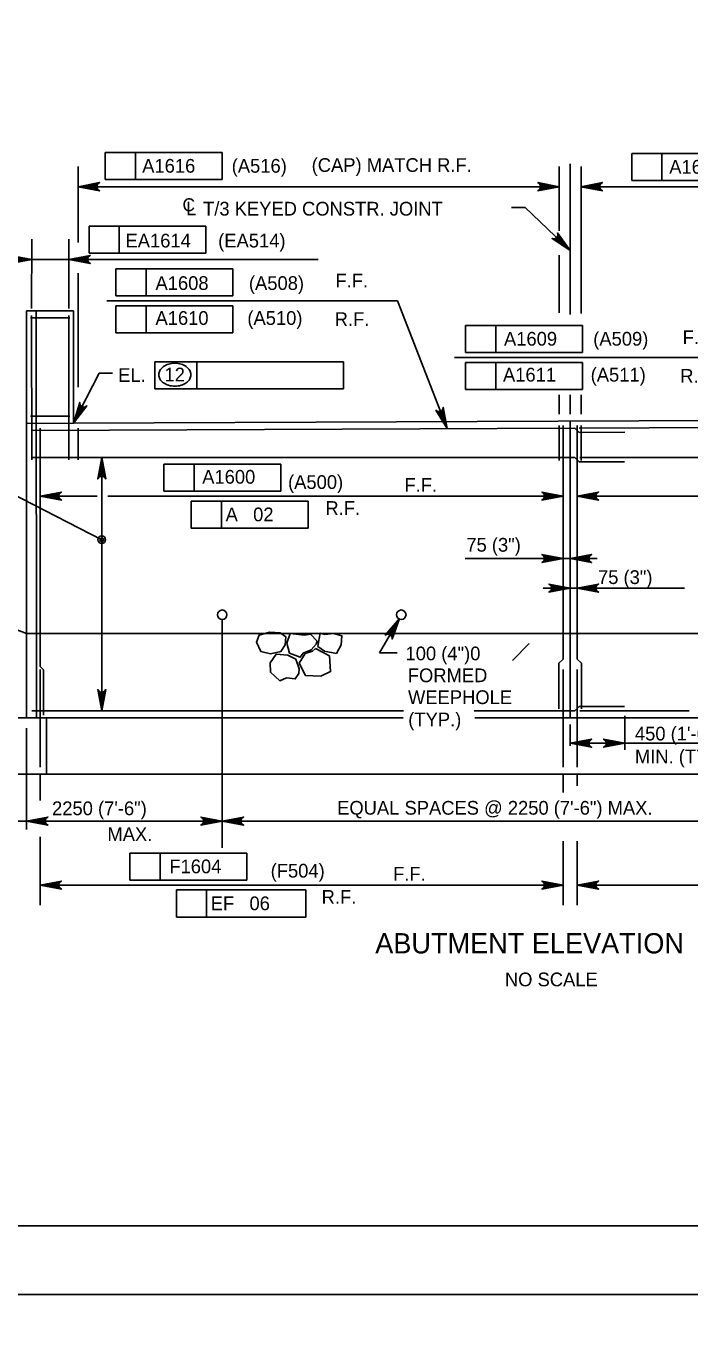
# Model space of a CAD drawing. Extents: x 638340 to 640241, y 295465 to 298435.
# Drawn here: x 638667.6 to 638812.7, y 297834 to 298118.7 of the extents above; entities that cross this region are included whole.
import ezdxf

# ---------------------------------------------------------------- set-up
doc = ezdxf.new("R2010")
doc.units = 0
for name, color, linetype in [('10', 7, 'Continuous'), ('2', 7, 'Continuous'), ('3', 7, 'Continuous'), ('4', 7, 'Continuous'), ('5', 7, 'Continuous'), ('PLT-BNDY', 7, 'Continuous')]:
    doc.layers.add(name, color=color, linetype=linetype)

# ---------------------------------------------------------------- blocks, each defined once
blk = doc.blocks.new('ROCK')
at = {"layer": '4'}
for points in [[(2.36725, 1.088), (2.2065, 0.82625), (2.378625, 0.506625), (2.66975, 0.3095), (3.128875, 0.403375), (3.48475, 0.6775), (3.4915, 1.123375), (3.25625, 1.36725), (2.783625, 1.308375)], [(1.10175, -0.02725), (1.4015, -0.159125), (1.78825, -0.148875), (1.980875, -0.266), (2.343375, 0.09475), (2.27875, 0.5505), (1.969375, 0.883), (1.4225, 0.553625), (1.152875, 0.479), (1.0105, 0.082)], [(0.74675, 0.359875), (0.882, 0.16), (1.072875, -0.144), (0.892, -0.457375), (0.448125, -0.758625), (0.1, -0.49325), (-0.095, -0.146375), (0.202875, 0.1025), (0.579125, 0.219875)], [(2.231375, -0.71725), (2.2025, -0.266375), (2.45475, 0.037125), (2.9085, 0.28875), (3.2995, 0.047625), (3.46875, -0.344), (3.231625, -0.855), (2.92, -0.860375), (2.5765, -1.054625), (2.340375, -0.904375)], [(1.2085, -0.192875), (0.778375, -0.737625), (1.008375, -1.391375), (1.48725, -1.396875), (2.09825, -1.106625), (2.133375, -0.486375), (1.723125, -0.203375), (1.37425, -0.239875)]]:
    blk.add_lwpolyline(points, close=True, dxfattribs=at)

msp = doc.modelspace()

# ---------------------------------------------------------------- linework, layer by layer
at = {"layer": '10'}
for p, q in [((638786.56, 298088.6), (638786.56, 298055.64)), ((638667.76, 298056.46), (638667.76, 297967.5)), ((638667.76, 298056.46), (638678.01, 298056.46)), ((638669.87, 298056.46), (638669.9, 297967.5)), ((638678.01, 298056.46), (638678.04, 298031.91)), ((638786.56, 298039.09), (638786.56, 298039.09)), ((638786.56, 298038.1), (638786.56, 298033.85)), ((638667.88, 298031.87), (638678.04, 298031.91)), ((638678.04, 298031.91), (638895.09, 298032.83)), ((638786.56, 298032.3), (638786.56, 298032.3)), ((638786.56, 298032.22), (638786.56, 297967.5)), ((638667.76, 297985.96), (638592.95, 298014.26)), ((638687.36, 297985.96), (638667.88, 297985.96)), ((638896.73, 297985.96), (638687.36, 297985.96)), ((638750.07, 297967.5), (638588.85, 297967.5)), ((638672.14, 297967.5), (638672.14, 297955.2)), ((638821.97, 297967.5), (638765.75, 297967.5)), ((638588.85, 297955.2), (638970.09, 297955.2))]:
    msp.add_line(p, q, dxfattribs=at)
at = {"layer": '2'}
msp.add_line((639261.46, 297856.46), (638475.46, 297856.46), dxfattribs=at)
at = {"layer": '3'}
for p, q in [((638684.94, 298091.08), (638710.48, 298091.08)), ((638684.94, 298085.18), (638684.94, 298091.08)), ((638691.54, 298085.18), (638691.54, 298091.08)), ((638710.48, 298091.08), (638710.48, 298085.18)), ((638800.02, 298090.86), (638825.55, 298090.86)), ((638800.02, 298084.95), (638800.02, 298090.86)), ((638806.61, 298084.95), (638806.61, 298090.86)), ((638679.07, 298088.04), (638679.07, 298071.39)), ((638784.15, 298088.04), (638784.15, 298073.97)), ((638788.92, 298055.92), (638788.92, 298088.04)), ((638710.48, 298085.18), (638684.94, 298085.18)), ((638825.55, 298084.95), (638800.02, 298084.95)), ((638784.15, 298083.6), (638679.07, 298083.6)), ((638893.94, 298083.6), (638788.91, 298083.6)), ((638776.69, 298079.05), (638773.74, 298079.05)), ((638786.56, 298069.66), (638776.69, 298079.05)), ((638681.42, 298074.96), (638706.96, 298074.96)), ((638681.42, 298069.05), (638681.42, 298074.96)), ((638688.01, 298069.05), (638688.01, 298074.96)), ((638706.96, 298074.96), (638706.96, 298069.05)), ((638668.87, 298056.97), (638668.9, 298072.14)), ((638676.98, 298056.97), (638677.01, 298072.14)), ((638668.89, 298067.71), (638663, 298067.71)), ((638668.9, 298067.71), (638677.01, 298067.71)), ((638677, 298067.71), (638731.5, 298067.71)), ((638679.97, 298067.71), (638682.92, 298067.71)), ((638706.96, 298069.05), (638681.42, 298069.05)), ((638784.15, 298068.65), (638784.15, 298056.05)), ((638687.29, 298065.67), (638712.83, 298065.67)), ((638687.29, 298059.77), (638687.29, 298065.67)), ((638693.89, 298059.77), (638693.89, 298065.67)), ((638712.83, 298065.67), (638712.83, 298059.77)), ((638679.07, 298064.67), (638679.07, 298039.76)), ((638712.83, 298059.77), (638687.29, 298059.77)), ((638748.85, 298058.68), (638685.28, 298058.68)), ((638687.29, 298057.59), (638712.83, 298057.59)), ((638687.29, 298051.69), (638687.29, 298057.59)), ((638693.89, 298051.69), (638693.89, 298057.59)), ((638712.83, 298057.59), (638712.83, 298051.69)), ((638759.7, 298030.72), (638748.85, 298058.68)), ((638712.83, 298051.69), (638687.29, 298051.69)), ((638763.68, 298053.28), (638789.22, 298053.28)), ((638763.68, 298047.38), (638763.68, 298053.28)), ((638770.28, 298047.38), (638770.28, 298053.28)), ((638789.22, 298053.28), (638789.22, 298047.38)), ((638695.79, 298045.35), (638704.96, 298045.35)), ((638695.79, 298039.44), (638695.79, 298045.35)), ((638704.96, 298039.44), (638704.96, 298045.35)), ((638704.96, 298045.35), (638737, 298045.35)), ((638737, 298045.35), (638737, 298039.44)), ((638826.56, 298046.29), (638761.27, 298046.29)), ((638789.22, 298047.38), (638763.68, 298047.38)), ((638763.68, 298039.3), (638763.68, 298045.2)), ((638763.68, 298045.2), (638789.22, 298045.2)), ((638770.28, 298039.3), (638770.28, 298045.2)), ((638789.22, 298045.2), (638789.22, 298039.3)), ((638678.04, 298031.91), (638683.6, 298042.83)), ((638683.6, 298042.83), (638686.55, 298042.83)), ((638737, 298039.44), (638695.79, 298039.44)), ((638789.22, 298039.3), (638763.68, 298039.3)), ((638784.15, 298038.1), (638784.15, 298033.85)), ((638788.92, 298033.85), (638788.92, 298038.1)), ((638684.2, 297969.04), (638684.2, 298024.41)), ((638697.75, 298022.97), (638723.29, 298022.97)), ((638697.75, 298017.07), (638697.75, 298022.97)), ((638704.35, 298017.07), (638704.35, 298022.97)), ((638723.29, 298022.97), (638723.29, 298017.07)), ((638661.74, 298017.93), (638684.2, 298006.45)), ((638723.29, 298017.07), (638697.75, 298017.07)), ((638785.02, 298019.05), (638785.02, 298015.92)), ((638683.19, 298015.97), (638670.71, 298015.97)), ((638785.02, 298015.97), (638685.49, 298015.97)), ((638703.74, 298008.99), (638703.74, 298014.89)), ((638703.74, 298014.89), (638729.28, 298014.89)), ((638710.34, 298008.99), (638710.34, 298014.89)), ((638729.28, 298014.89), (638729.28, 298008.99)), ((638887.84, 298015.97), (638788.09, 298015.97)), ((638729.28, 298008.99), (638703.74, 298008.99)), ((638779.11, 298002.32), (638763.6, 298002.32)), ((638785.02, 298002.32), (638779.11, 298002.32)), ((638786.56, 298002.32), (638785.02, 298002.32)), ((638786.56, 298002.32), (638792.46, 298002.32)), ((638786.56, 297995.89), (638780.65, 297995.89)), ((638786.56, 297995.89), (638788.09, 297995.89)), ((638788.09, 297995.89), (638794, 297995.89)), ((638794, 297995.89), (638811.54, 297995.89)), ((638749.24, 297989.19), (638744.89, 297981.7)), ((638773.93, 297980.07), (638777.62, 297983.76)), ((638744.89, 297981.7), (638748.76, 297981.7)), ((638667.76, 297965.24), (638667.76, 297943.1)), ((638786.56, 297961.39), (638786.56, 297966.04)), ((638798.47, 297960.53), (638798.47, 297967.94)), ((638832.49, 297961.96), (638786.56, 297961.96)), ((638670.71, 297955.2), (638670.71, 297949.43)), ((638785.02, 297955.2), (638785.02, 297951.18)), ((638788.09, 297955.2), (638788.09, 297952.65)), ((638900.19, 297944.96), (638618.99, 297944.96)), ((638670.71, 297941.52), (638670.71, 297926.54)), ((638785.02, 297940.56), (638785.02, 297926.54)), ((638788.09, 297940.56), (638788.09, 297926.54)), ((638690.36, 297937.97), (638715.9, 297937.97)), ((638690.36, 297932.06), (638690.36, 297937.97)), ((638696.96, 297932.06), (638696.96, 297937.97)), ((638715.9, 297937.97), (638715.9, 297932.06)), ((638715.9, 297932.06), (638690.36, 297932.06)), ((638785.02, 297930.97), (638670.71, 297930.97)), ((638700.51, 297923.98), (638700.51, 297929.89)), ((638700.51, 297929.89), (638728.82, 297929.89)), ((638707.11, 297923.98), (638707.11, 297929.89)), ((638728.82, 297929.89), (638728.82, 297923.98)), ((638897.35, 297930.97), (638788.09, 297930.97)), ((638728.82, 297923.98), (638700.51, 297923.98))]:
    msp.add_line(p, q, dxfattribs=at)
for points in [[(638679.07, 298083.6), (638683.73, 298084.48), (638683.37, 298084.23), (638683.18, 298083.91), (638683.13, 298083.6), (638683.18, 298083.29), (638683.37, 298082.98), (638683.73, 298082.73), (638679.07, 298083.6), (638683.37, 298082.98), (638683.18, 298083.29), (638679.07, 298083.6), (638683.13, 298083.6), (638683.18, 298083.91), (638679.07, 298083.6), (638683.37, 298084.23)], [(638784.15, 298083.6), (638779.49, 298082.73), (638779.84, 298082.98), (638780.03, 298083.29), (638780.08, 298083.6), (638780.03, 298083.91), (638779.84, 298084.23), (638779.49, 298084.48), (638784.15, 298083.6), (638779.84, 298084.23), (638780.03, 298083.91), (638784.15, 298083.6), (638780.08, 298083.6), (638780.03, 298083.29), (638784.15, 298083.6), (638779.84, 298082.98)], [(638788.91, 298083.6), (638793.58, 298084.48), (638793.22, 298084.23), (638793.03, 298083.91), (638792.98, 298083.6), (638793.03, 298083.29), (638793.22, 298082.98), (638793.58, 298082.73), (638788.91, 298083.6), (638793.22, 298082.98), (638793.03, 298083.29), (638788.91, 298083.6), (638792.98, 298083.6), (638793.03, 298083.91), (638788.91, 298083.6), (638793.22, 298084.23)], [(638786.56, 298069.66), (638782.58, 298072.24), (638783.01, 298072.18), (638783.36, 298072.28), (638783.61, 298072.46), (638783.79, 298072.73), (638783.87, 298073.08), (638783.78, 298073.51), (638786.56, 298069.66), (638783.87, 298073.08), (638783.79, 298072.73), (638786.56, 298069.66), (638783.61, 298072.46), (638783.36, 298072.28), (638786.56, 298069.66), (638783.01, 298072.18)], [(638668.89, 298067.71), (638664.23, 298066.84), (638664.59, 298067.09), (638664.78, 298067.4), (638664.83, 298067.71), (638664.78, 298068.03), (638664.59, 298068.34), (638664.23, 298068.59), (638668.89, 298067.71), (638664.59, 298068.34), (638664.78, 298068.03), (638668.89, 298067.71), (638664.83, 298067.71), (638664.78, 298067.4), (638668.89, 298067.71), (638664.59, 298067.09)], [(638677, 298067.71), (638681.66, 298068.59), (638681.31, 298068.34), (638681.12, 298068.03), (638681.07, 298067.71), (638681.12, 298067.4), (638681.31, 298067.09), (638681.66, 298066.84), (638677, 298067.71), (638681.31, 298067.09), (638681.12, 298067.4), (638677, 298067.71), (638681.07, 298067.71), (638681.12, 298068.03), (638677, 298067.71), (638681.31, 298068.34)], [(638678.04, 298031.91), (638679.38, 298036.46), (638679.43, 298036.03), (638679.63, 298035.72), (638679.88, 298035.53), (638680.18, 298035.44), (638680.55, 298035.46), (638680.93, 298035.67), (638678.04, 298031.91), (638680.55, 298035.46), (638680.18, 298035.44), (638678.04, 298031.91), (638679.88, 298035.53), (638679.63, 298035.72), (638678.04, 298031.91), (638679.43, 298036.03)], [(638759.7, 298030.72), (638757.2, 298034.75), (638757.56, 298034.5), (638757.92, 298034.45), (638758.23, 298034.51), (638758.5, 298034.67), (638758.73, 298034.96), (638758.83, 298035.38), (638759.7, 298030.72), (638758.73, 298034.96), (638758.5, 298034.67), (638759.7, 298030.72), (638758.23, 298034.51), (638757.92, 298034.45), (638759.7, 298030.72), (638757.56, 298034.5)], [(638684.2, 298024.41), (638685.07, 298019.75), (638684.82, 298020.1), (638684.51, 298020.29), (638684.2, 298020.34), (638683.89, 298020.29), (638683.57, 298020.1), (638683.33, 298019.75), (638684.2, 298024.41), (638683.57, 298020.1), (638683.89, 298020.29), (638684.2, 298024.41), (638684.2, 298020.34), (638684.51, 298020.29), (638684.2, 298024.41), (638684.82, 298020.1)], [(638670.71, 298015.97), (638675.37, 298016.85), (638675.01, 298016.6), (638674.83, 298016.29), (638674.77, 298015.97), (638674.83, 298015.66), (638675.01, 298015.35), (638675.37, 298015.1), (638670.71, 298015.97), (638675.01, 298015.35), (638674.83, 298015.66), (638670.71, 298015.97), (638674.77, 298015.97), (638674.83, 298016.29), (638670.71, 298015.97), (638675.01, 298016.6)], [(638785.02, 298015.97), (638780.36, 298015.1), (638780.72, 298015.35), (638780.9, 298015.66), (638780.96, 298015.97), (638780.9, 298016.29), (638780.72, 298016.6), (638780.36, 298016.85), (638785.02, 298015.97), (638780.72, 298016.6), (638780.9, 298016.29), (638785.02, 298015.97), (638780.96, 298015.97), (638780.9, 298015.66), (638785.02, 298015.97), (638780.72, 298015.35)], [(638788.09, 298015.97), (638792.75, 298016.85), (638792.4, 298016.6), (638792.21, 298016.29), (638792.16, 298015.97), (638792.21, 298015.66), (638792.4, 298015.35), (638792.75, 298015.1), (638788.09, 298015.97), (638792.4, 298015.35), (638792.21, 298015.66), (638788.09, 298015.97), (638792.16, 298015.97), (638792.21, 298016.29), (638788.09, 298015.97), (638792.4, 298016.6)], [(638785.02, 298002.32), (638780.36, 298001.44), (638780.72, 298001.69), (638780.9, 298002), (638780.96, 298002.32), (638780.9, 298002.63), (638780.72, 298002.94), (638780.36, 298003.19), (638785.02, 298002.32), (638780.72, 298002.94), (638780.9, 298002.63), (638785.02, 298002.32), (638780.96, 298002.32), (638780.9, 298002), (638785.02, 298002.32), (638780.72, 298001.69)], [(638786.56, 298002.32), (638791.22, 298003.19), (638790.86, 298002.94), (638790.67, 298002.63), (638790.62, 298002.32), (638790.67, 298002), (638790.86, 298001.69), (638791.22, 298001.44), (638786.56, 298002.32), (638790.86, 298001.69), (638790.67, 298002), (638786.56, 298002.32), (638790.62, 298002.32), (638790.67, 298002.63), (638786.56, 298002.32), (638790.86, 298002.94)], [(638786.56, 297995.89), (638781.9, 297995.01), (638782.25, 297995.26), (638782.44, 297995.57), (638782.49, 297995.89), (638782.44, 297996.2), (638782.25, 297996.51), (638781.9, 297996.76), (638786.56, 297995.89), (638782.25, 297996.51), (638782.44, 297996.2), (638786.56, 297995.89), (638782.49, 297995.89), (638782.44, 297995.57), (638786.56, 297995.89), (638782.25, 297995.26)], [(638788.09, 297995.89), (638792.75, 297996.76), (638792.4, 297996.51), (638792.21, 297996.2), (638792.16, 297995.89), (638792.21, 297995.57), (638792.4, 297995.26), (638792.75, 297995.01), (638788.09, 297995.89), (638792.4, 297995.26), (638792.21, 297995.57), (638788.09, 297995.89), (638792.16, 297995.89), (638792.21, 297996.2), (638788.09, 297995.89), (638792.4, 297996.51)], [(638749.24, 297989.19), (638747.65, 297984.72), (638747.62, 297985.16), (638747.44, 297985.47), (638747.2, 297985.68), (638746.9, 297985.79), (638746.54, 297985.78), (638746.14, 297985.6), (638749.24, 297989.19), (638746.54, 297985.78), (638746.9, 297985.79), (638749.24, 297989.19), (638747.2, 297985.68), (638747.44, 297985.47), (638749.24, 297989.19), (638747.62, 297985.16)], [(638684.2, 297969.04), (638683.33, 297973.7), (638683.57, 297973.34), (638683.89, 297973.16), (638684.2, 297973.1), (638684.51, 297973.16), (638684.82, 297973.34), (638685.07, 297973.7), (638684.2, 297969.04), (638684.82, 297973.34), (638684.51, 297973.16), (638684.2, 297969.04), (638684.2, 297973.1), (638683.89, 297973.16), (638684.2, 297969.04), (638683.57, 297973.34)], [(638786.56, 297961.96), (638791.22, 297962.83), (638790.86, 297962.58), (638790.67, 297962.27), (638790.62, 297961.96), (638790.67, 297961.64), (638790.86, 297961.33), (638791.22, 297961.08), (638786.56, 297961.96), (638790.86, 297961.33), (638790.67, 297961.64), (638786.56, 297961.96), (638790.62, 297961.96), (638790.67, 297962.27), (638786.56, 297961.96), (638790.86, 297962.58)], [(638798.53, 297961.96), (638793.87, 297961.08), (638794.23, 297961.33), (638794.42, 297961.64), (638794.47, 297961.96), (638794.42, 297962.27), (638794.23, 297962.58), (638793.87, 297962.83), (638798.53, 297961.96), (638794.23, 297962.58), (638794.42, 297962.27), (638798.53, 297961.96), (638794.47, 297961.96), (638794.42, 297961.64), (638798.53, 297961.96), (638794.23, 297961.33)], [(638670.71, 297930.97), (638675.37, 297931.85), (638675.01, 297931.6), (638674.83, 297931.28), (638674.77, 297930.97), (638674.83, 297930.66), (638675.01, 297930.35), (638675.37, 297930.1), (638670.71, 297930.97), (638675.01, 297930.35), (638674.83, 297930.66), (638670.71, 297930.97), (638674.77, 297930.97), (638674.83, 297931.28), (638670.71, 297930.97), (638675.01, 297931.6)], [(638785.02, 297930.97), (638780.36, 297930.1), (638780.72, 297930.35), (638780.9, 297930.66), (638780.96, 297930.97), (638780.9, 297931.28), (638780.72, 297931.6), (638780.36, 297931.85), (638785.02, 297930.97), (638780.72, 297931.6), (638780.9, 297931.28), (638785.02, 297930.97), (638780.96, 297930.97), (638780.9, 297930.66), (638785.02, 297930.97), (638780.72, 297930.35)], [(638788.09, 297930.97), (638792.75, 297931.85), (638792.4, 297931.6), (638792.21, 297931.28), (638792.16, 297930.97), (638792.21, 297930.66), (638792.4, 297930.35), (638792.75, 297930.1), (638788.09, 297930.97), (638792.4, 297930.35), (638792.21, 297930.66), (638788.09, 297930.97), (638792.16, 297930.97), (638792.21, 297931.28), (638788.09, 297930.97), (638792.4, 297931.6)]]:
    msp.add_lwpolyline(points, dxfattribs=at)
for points in [[(638665.95, 298068.21), (638665.95, 298067.22), (638668.9, 298067.71)], [(638679.97, 298068.21), (638679.97, 298067.22), (638677.01, 298067.71)], [(638678.94, 298034.76), (638679.82, 298034.32), (638678.04, 298031.91)], [(638758.17, 298033.31), (638759.09, 298033.66), (638759.68, 298030.72)], [(638684.69, 298021.45), (638683.71, 298021.45), (638684.2, 298024.41)], [(638782.07, 298016.47), (638782.07, 298015.48), (638785.02, 298015.97)], [(638791.05, 298016.47), (638791.05, 298015.48), (638788.09, 298015.97)], [(638782.07, 298002.81), (638782.07, 298001.82), (638785.02, 298002.32)], [(638789.51, 298002.81), (638789.51, 298001.82), (638786.56, 298002.32)], [(638783.6, 297996.38), (638783.6, 297995.39), (638786.56, 297995.89)], [(638791.05, 297996.38), (638791.05, 297995.39), (638788.09, 297995.89)], [(638748.19, 297986.4), (638747.34, 297986.9), (638749.25, 297989.2)], [(638684.69, 297971.99), (638683.71, 297971.99), (638684.2, 297969.04)], [(638782.07, 297931.46), (638782.07, 297930.48), (638785.02, 297930.97)], [(638791.05, 297931.46), (638791.05, 297930.48), (638788.09, 297930.97)]]:
    msp.add_lwpolyline(points, close=True, dxfattribs=at)
for centre, radius in [((638684.2, 298006.45), 0.833), ((638684.2, 298006.45), 0.417), ((638710.52, 297990.06), 1.03), ((638749.65, 297990.06), 1.03)]:
    msp.add_circle(centre, radius, dxfattribs=at)
for centre, radius, start, end in [((638700.16, 298040.14), 4.87, 90, 106.5358), ((638700.16, 298040.14), 4.87, 73.4642, 90), ((638698.49, 298042.5), 1.83, 149.9767, 180), ((638698.49, 298042.5), 1.83, 180, 210.0233), ((638699.29, 298042.04), 2.76, 125.6316, 149.9767), ((638699.82, 298041.3), 3.66, 106.5358, 125.6316), ((638700.51, 298041.3), 3.66, 54.3684, 73.4642), ((638701.03, 298042.04), 2.76, 30.0233, 54.3684), ((638701.84, 298042.5), 1.83, 0, 30.0233), ((638701.84, 298042.5), 1.83, 329.9767, 0), ((638699.29, 298042.97), 2.76, 210.0233, 234.3684), ((638699.82, 298043.7), 3.66, 234.3684, 253.4642), ((638700.16, 298044.86), 4.87, 253.4642, 270), ((638700.16, 298044.86), 4.87, 270, 286.5358), ((638700.51, 298043.7), 3.66, 286.5358, 305.6316), ((638701.03, 298042.97), 2.76, 305.6316, 329.9767)]:
    msp.add_arc(centre, radius, start, end, dxfattribs=at)
at = {"layer": '4'}
for points in [[(638667.76, 297944.96), (638672.42, 297945.83), (638672.06, 297945.58), (638671.88, 297945.27), (638671.82, 297944.96), (638671.88, 297944.65), (638672.06, 297944.33), (638672.42, 297944.09), (638667.76, 297944.96), (638672.06, 297944.33), (638671.88, 297944.65), (638667.76, 297944.96), (638671.82, 297944.96), (638671.88, 297945.27), (638667.76, 297944.96), (638672.06, 297945.58)], [(638710.52, 297944.96), (638705.86, 297944.09), (638706.22, 297944.33), (638706.41, 297944.65), (638706.46, 297944.96), (638706.41, 297945.27), (638706.22, 297945.58), (638705.86, 297945.83), (638710.52, 297944.96), (638706.22, 297945.58), (638706.41, 297945.27), (638710.52, 297944.96), (638706.46, 297944.96), (638706.41, 297944.65), (638710.52, 297944.96), (638706.22, 297944.33)], [(638710.52, 297944.96), (638715.18, 297944.09), (638714.83, 297944.33), (638714.64, 297944.65), (638714.59, 297944.96), (638714.64, 297945.27), (638714.83, 297945.58), (638715.18, 297945.83), (638710.52, 297944.96), (638714.83, 297945.58), (638714.64, 297945.27), (638710.52, 297944.96), (638714.59, 297944.96), (638714.64, 297944.65), (638710.52, 297944.96), (638714.83, 297944.33)]]:
    msp.add_lwpolyline(points, dxfattribs=at)
at = {"layer": '5'}
for p, q in [((638668.61, 298054.92), (638677.24, 298054.92)), ((638668.87, 298055.43), (638668.9, 298023.89)), ((638676.98, 298055.43), (638677.01, 298023.89)), ((638677.2, 298033.44), (638668.64, 298033.44)), ((638668.9, 298030.33), (638787.59, 298030.84)), ((638670.71, 298030.85), (638670.71, 297978.74)), ((638679.07, 298030.84), (638679.07, 298023.89)), ((638784.15, 298031.41), (638784.15, 298023.79)), ((638785.02, 298031.41), (638785.02, 297980.37)), ((638787.59, 298030.84), (638788.53, 298029.91)), ((638788.09, 298031.41), (638788.09, 297980.37)), ((638788.53, 298030.84), (638899.28, 298031.31)), ((638788.92, 298031.41), (638788.92, 298023.78)), ((638788.53, 298029.91), (638798.47, 298029.95)), ((638787.58, 298024.41), (638668.9, 298024.41)), ((638787.58, 298024.41), (638788.51, 298023.47)), ((638788.51, 298023.47), (638798.45, 298023.47)), ((638899.28, 298024.41), (638788.63, 298024.41)), ((638710.52, 297989.03), (638710.52, 297939.1)), ((638785.02, 297980.37), (638784.08, 297979.44)), ((638784.08, 297979.44), (638784.08, 297969.5)), ((638788.09, 297980.37), (638789.03, 297979.44)), ((638789.03, 297979.44), (638789.03, 297969.5)), ((638670.71, 297978.74), (638671.44, 297978.01)), ((638670.71, 297978.05), (638670.71, 297956.74)), ((638671.44, 297978.01), (638671.44, 297968.07)), ((638785.02, 297978.05), (638785.02, 297956.74)), ((638788.09, 297978.05), (638788.09, 297956.74)), ((638750.14, 297969.04), (638668.9, 297969.04)), ((638787.58, 297969.04), (638765.56, 297969.04)), ((638787.58, 297969.04), (638788.51, 297969.97)), ((638788.51, 297969.97), (638798.45, 297969.97)), ((638812.56, 297969.04), (638788.63, 297969.04))]:
    msp.add_line(p, q, dxfattribs=at)
at = {"layer": 'PLT-BNDY'}
for points in [[(638435.46, 298435.46), (639276.46, 298435.46), (639276.46, 297841.46), (638435.46, 297841.46)], [(638435.46, 297841.46), (639276.46, 297841.46), (639276.46, 297247.46), (638435.46, 297247.46)]]:
    msp.add_lwpolyline(points, close=True, dxfattribs=at)

# ---------------------------------------------------------------- block references
at = {"layer": '3', "xscale": 4.921475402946, "yscale": -4.921475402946, "rotation": -156.2166383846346}
msp.add_blockref('ROCK', (638735.97, 297985.9), dxfattribs=at)

# ---------------------------------------------------------------- texts
at = {"layer": '3'}
for s, height, p in [('A1616', 3, (638693.03, 298086.66)), ('(A516)', 3, (638712.59, 298086.66)), ('(CAP) MATCH R.F.', 3.0001, (638730.06, 298086.83)), ('A1617', 3, (638808.2, 298086.44)), ('C', 2.84, (638701.83, 298078.23)), ('L', 3, (638702.63, 298077.34)), ('T/3 KEYED CONSTR. JOINT', 3.0001, (638706.33, 298077.29)), ('(EA514)', 3, (638709.63, 298070.31)), ('EA1614', 3, (638689.38, 298070.31)), ('A1608', 3, (638695.93, 298061.03)), ('(A508)', 3, (638716.35, 298061.03)), ('F.F.', 3, (638735.27, 298061.58)), ('A1610', 3, (638695.93, 298053.4)), ('(A510)', 3, (638716.01, 298053.4)), ('R.F.', 3, (638735.09, 298053.16)), ('A1609', 3, (638772.09, 298048.86)), ('(A509)', 3, (638791.59, 298048.86)), ('F.F.', 3, (638811.13, 298049.19)), ('EL.', 3, (638687.77, 298040.93)), ('12', 3, (638697.9, 298041.04)), ('A1611', 3, (638771.87, 298041.01)), ('(A511)', 3, (638791.03, 298041.01)), ('R.F.', 3, (638810.61, 298040.76)), ('A1600', 3, (638706.14, 298018.69)), ('(A500)', 3, (638724.9, 298017.54)), ('F.F.', 3, (638750.35, 298016.93)), ('R.F.', 3, (638733.06, 298011.87)), ('A   02', 3, (638711.25, 298010.47)), ('75 (3")', 3, (638763.86, 298003.83)), ('75 (3")', 3, (638792.63, 297996.76)), ('100 (4")0', 3, (638750.57, 297980.09)), ('FORMED', 3, (638751.07, 297975.31)), ('WEEPHOLE', 3, (638751.12, 297970.53)), ('(TYP.)', 3, (638751.17, 297965.66)), ('450 (1\'-6")', 3.0001, (638800.7, 297962.57)), ('MIN. (TYP.)', 3.0001, (638800.7, 297957.57)), ('2250 (7\'-6")', 3.0001, (638673.33, 297946.24)), ('EQUAL SPACES @ 2250 (7\'-6") MAX.', 3.0001, (638735.63, 297946.35)), ('MAX.', 3, (638685.43, 297940.59)), ('F1604', 3, (638698.96, 297933.55)), ('(F504)', 3, (638721.1, 297932.6)), ('F.F.', 3, (638747.84, 297931.93)), ('EF   06', 3, (638708, 297925.47)), ('R.F.', 3, (638732.24, 297926.87)), ('ABUTMENT ELEVATION', 4.4294, (638743.95, 297916.03)), ('NO SCALE', 3, (638772.29, 297908.84))]:
    msp.add_text(s, height=height, dxfattribs=at).set_placement(p)

doc.saveas('drawing.dxf')
